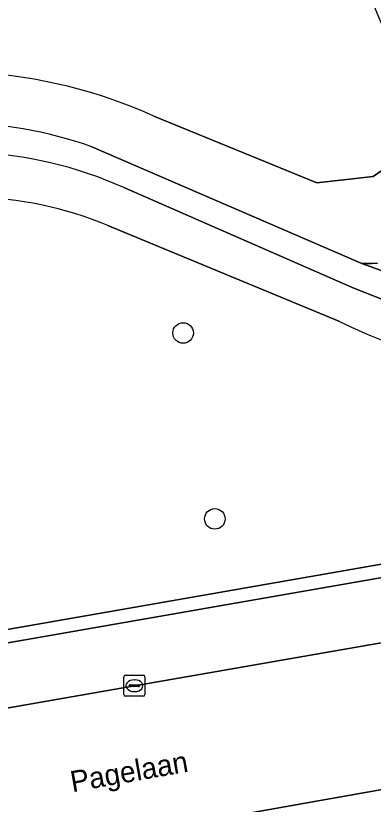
# Model space of a CAD drawing. Extents: x 162879 to 165540, y 384011 to 385181.
# Drawn here: x 164319.27 to 164336.28, y 384758.06 to 384795.54 of the extents above; entities that cross this region are included whole.
import ezdxf

# ---------------------------------------------------------------- set-up
doc = ezdxf.new("R2010")
doc.units = 0
for name, color, linetype in [('IMGEO_Boom', 7, 'Continuous'), ('IMGEO_Groenvoorziening', 7, 'Continuous'), ('IMGEO_Kolk', 7, 'Continuous'), ('IMGEO_Openbare_ruimte_label', 7, 'Continuous'), ('IMGEO_Rijbaan_lokaal_gesloten', 7, 'Continuous'), ('IMGEO_Rijbaan_lokaal_open', 7, 'Continuous'), ('IMGEO_Verkeerseiland_open', 7, 'Continuous'), ('IMGEO_Voetpad_gesloten', 7, 'Continuous'), ('IMGEO_Voetpad_open', 7, 'Continuous')]:
    doc.layers.add(name, color=color, linetype=linetype)

msp = doc.modelspace()

# ---------------------------------------------------------------- linework, layer by layer
at = {"layer": 'IMGEO_Boom'}
for centre in [(164327.233, 384780.461), (164328.74, 384771.624)]:
    msp.add_circle(centre, 0.489, dxfattribs=at)
at = {"layer": 'IMGEO_Groenvoorziening'}
for points in [[(164325.845, 384790.757), (164333.596, 384787.6), (164336.268, 384787.898), (164340.93, 384791.126)], [(164337.925, 384784.67), (164338.304, 384785.38), (164340.93, 384791.126), (164336.268, 384787.898), (164333.596, 384787.6), (164325.845, 384790.757)], [(164322.894, 384789.312), (164335.727, 384783.755), (164336.194, 384783.755), (164336.485, 384783.783)], [(164340.139, 384780.709), (164335.354, 384782.585), (164324.417, 384787.373)], [(164334.638, 384781.027), (164323.644, 384785.571)], [(164323.644, 384785.571), (164334.638, 384781.027)], [(164282.829, 384765.172), (164283.45, 384761.019), (164283.687, 384760.203), (164300.25, 384763.088), (164300.077, 384764.098), (164299.838, 384765.042), (164303.716, 384765.684), (164303.794, 384764.751), (164303.957, 384763.77), (164379.249, 384776.9), (164399.038, 384780.326)]]:
    msp.add_lwpolyline(points, dxfattribs=at)
for centre, radius, start, end in [((164343.956, 384798.6), 8.064, 161.028, 247.9624), ((164316.071, 384769.236), 23.637, 65.5746, 107.6326), ((164316.071, 384769.236), 23.637, 65.5746, 107.6326), ((164316.164, 384769.998), 20.453, 70.7897, 108.6052), ((164316.379, 384769.273), 19.804, 66.0545, 108.601), ((164316.859, 384769.247), 17.678, 67.4311, 110.1858), ((164316.859, 384769.247), 17.678, 67.4311, 110.1858), ((164344.891, 384801.342), 22.756, 243.2198, 256.8935), ((164344.891, 384801.342), 22.756, 243.2198, 256.8935)]:
    msp.add_arc(centre, radius, start, end, dxfattribs=at)
at = {"layer": 'IMGEO_Kolk'}
for p, q in [((164324.414, 384763.272), (164324.414, 384764.124)), ((164324.489, 384764.198), (164325.341, 384764.198)), ((164325.415, 384764.124), (164325.415, 384763.272)), ((164324.673, 384763.692), (164324.673, 384763.704)), ((164324.716, 384763.741), (164325.114, 384763.741)), ((164324.902, 384763.978), (164324.927, 384763.978)), ((164325.157, 384763.704), (164325.157, 384763.692)), ((164325.111, 384763.655), (164324.713, 384763.655)), ((164324.925, 384763.418), (164324.9, 384763.418)), ((164325.341, 384763.198), (164324.489, 384763.198))]:
    msp.add_line(p, q, dxfattribs=at)
for points in [[(164324.414, 384763.272), (164324.414, 384764.124)], [(164324.489, 384764.198), (164325.341, 384764.198)], [(164325.415, 384764.124), (164325.415, 384763.272)], [(164325.341, 384763.198), (164324.489, 384763.198)]]:
    msp.add_lwpolyline(points, dxfattribs=at)
for centre, radius, start, end in [((164324.491, 384764.122), 0.0765, 91.552, 178.448), ((164324.491, 384764.122), 0.0765, 91.552, 178.448), ((164325.339, 384764.122), 0.0765, 1.552, 88.448), ((164325.339, 384764.122), 0.0765, 1.552, 88.448), ((164324.713, 384763.701), 0.0403, 85.8775, 175.7526), ((164325.118, 384763.703), 0.0386, 1.7309, 96.639), ((164324.71, 384763.691), 0.0366, 178.938, 274.7102), ((164325.114, 384763.698), 0.043, 264.8664, 352.4533), ((164324.491, 384763.274), 0.0765, 181.552, 268.448), ((164324.491, 384763.274), 0.0765, 181.552, 268.448), ((164325.339, 384763.274), 0.0765, 271.552, 358.448), ((164325.339, 384763.274), 0.0765, 271.552, 358.448)]:
    msp.add_arc(centre, radius, start, end, dxfattribs=at)
for centre, major_axis, ratio, start_param, end_param in [((164324.901, 384763.698), (-0.387, 0.002), 0.722429, 4.712389, 7.853982), ((164324.926, 384763.698), (-0.39, 0.002), 0.717154, 1.570796, 4.712389)]:
    msp.add_ellipse(centre, major_axis=major_axis, ratio=ratio, start_param=start_param, end_param=end_param, dxfattribs=at)
at = {"layer": 'IMGEO_Rijbaan_lokaal_gesloten'}
for points in [[(164371.601, 384771.819), (164361.498, 384770.071), (164346.209, 384767.398), (164324.914, 384763.697), (164289.347, 384757.489), (164279.535, 384755.77), (164266.209, 384753.43), (164257.378, 384751.922), (164246.314, 384750), (164240.108, 384748.922), (164237.753, 384748.5), (164184.34, 384739.338), (164178.884, 384738.404), (164123.872, 384728.793), (164118.192, 384727.8)], [(164239.041, 384741.721), (164240.196, 384741.928), (164240.504, 384741.984), (164259.24, 384745.138), (164264.928, 384746.16), (164287.286, 384750), (164347.249, 384760.637), (164364.484, 384763.619), (164364.744, 384763.664), (164371.872, 384764.823)]]:
    msp.add_lwpolyline(points, dxfattribs=at)
at = {"layer": 'IMGEO_Rijbaan_lokaal_open'}
msp.add_lwpolyline([(164349.316, 384760.623), (164347.249, 384760.637), (164287.286, 384750), (164264.928, 384746.16), (164265.088, 384745.263), (164264.791, 384745.214), (164265.614, 384740.194)], dxfattribs=at)
at = {"layer": 'IMGEO_Verkeerseiland_open'}
msp.add_lwpolyline([(164399.113, 384779.726), (164399.038, 384780.326), (164379.249, 384776.9), (164303.957, 384763.77), (164304.007, 384763.468), (164304.173, 384763.168)], close=True, dxfattribs=at)
at = {"layer": 'IMGEO_Voetpad_gesloten'}
for points in [[(164340.112, 384782.175), (164335.727, 384783.755), (164322.894, 384789.312)], [(164324.417, 384787.373), (164335.354, 384782.585), (164340.139, 384780.709)]]:
    msp.add_lwpolyline(points, dxfattribs=at)
for centre, radius, start, end in [((164316.164, 384769.998), 20.453, 70.7897, 108.6052), ((164316.379, 384769.273), 19.804, 66.0545, 108.601)]:
    msp.add_arc(centre, radius, start, end, dxfattribs=at)
at = {"layer": 'IMGEO_Voetpad_open'}
for points in [[(164336.485, 384783.783), (164336.194, 384783.755), (164335.727, 384783.755), (164340.112, 384782.175), (164339.713, 384783.431)], [(164399.113, 384779.726), (164304.173, 384763.168), (164300.283, 384762.485), (164283.781, 384759.634), (164274.801, 384758.067), (164269.885, 384757.21), (164265.676, 384756.475), (164266.123, 384753.922), (164279.449, 384756.262), (164279.535, 384755.77), (164289.347, 384757.489), (164324.914, 384763.697), (164346.209, 384767.398), (164361.498, 384770.071)]]:
    msp.add_lwpolyline(points, dxfattribs=at)
msp.add_arc((164343.956, 384798.6), 8.064, 161.028, 247.9624, dxfattribs=at)

# ---------------------------------------------------------------- texts
at = {"layer": 'IMGEO_Openbare_ruimte_label'}
msp.add_text('Pagelaan', height=1, rotation=10.0743, dxfattribs=at).set_placement((164321.965, 384758.632))

doc.saveas('drawing.dxf')
